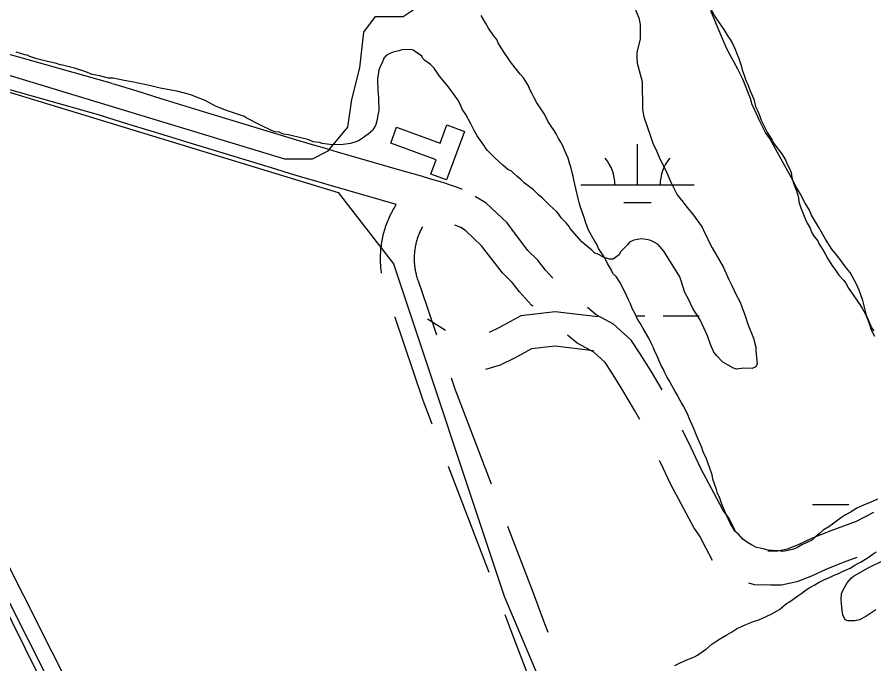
# Model space of a CAD drawing. Extents: x 3177185 to 3215018, y 812988 to 838321.
# Drawn here: x 3187403 to 3188159, y 831385 to 831955 of the extents above; entities that cross this region are included whole.
import ezdxf

# ---------------------------------------------------------------- set-up
doc = ezdxf.new("R2010")
doc.units = 0
for name, color, linetype in [('V-BLDG-OTLN', 7, 'Continuous'), ('V-DTCH-CNTR', 7, 'Continuous'), ('V-ROAD-CNTR', 7, 'Continuous'), ('V-SITE-VEGE', 7, 'Continuous'), ('V-TOPO-SHOR', 7, 'Continuous'), ('V-WETL-SWMP', 7, 'Continuous')]:
    doc.layers.add(name, color=color, linetype=linetype)

msp = doc.modelspace()

# ---------------------------------------------------------------- linework, layer by layer
at = {"layer": 'V-BLDG-OTLN'}
msp.add_lwpolyline([(3187772.62, 831829.48), (3187732.67, 831844.21), (3187737.9, 831858.41), (3187776.33, 831844.24), (3187782.24, 831860.27), (3187797.66, 831854.59), (3187781.9, 831811.82), (3187768, 831816.94)], close=True, dxfattribs=at)
at = {"layer": 'V-DTCH-CNTR'}
msp.add_lwpolyline([(3187769.65, 830689.91), (3187685.8, 830856.22), (3187566.54, 831099.79), (3187412.76, 831406.37), (3187271.97, 831685.27)], dxfattribs=at)
at = {"layer": 'V-ROAD-CNTR'}
for p, q in [((3187781.07, 831678.9), (3187765.13, 831689.14)), ((3187783.31, 831559.23), (3187819.11, 831465.86))]:
    msp.add_line(p, q, dxfattribs=at)
for points in [[(3187487, 831896.8), (3187088.28, 832009.57), (3186333.39, 832197.02), (3185618.98, 832407.81), (3185186.76, 832518.46), (3185066.11, 832552.94)], [(3187478.83, 831867.93), (3187080.58, 831980.57), (3186325.53, 832168.06), (3185611.01, 832378.89), (3185308.69, 832456.28)], [(3187795.72, 831803.59), (3187795.28, 831803.75), (3187790.67, 831805.42), (3187787.16, 831806.64), (3187784.49, 831807.53), (3187780.53, 831808.81), (3187776.57, 831810.03), (3187767.96, 831812.6), (3187759.91, 831814.99), (3187744.84, 831819.38), (3187731.66, 831823.19), (3187685.66, 831836.38), (3187674.21, 831839.71), (3187665.64, 831842.22), (3187652.79, 831846.03), (3187639.96, 831849.91), (3187563.59, 831873.16), (3187544.51, 831878.99), (3187530.22, 831883.38), (3187508.8, 831890), (3187487.38, 831896.69)], [(3187737.48, 831790.28), (3187736.48, 831790.57), (3187723.37, 831794.36), (3187677.34, 831807.56), (3187665.81, 831810.9), (3187657.15, 831813.44), (3187644.18, 831817.29), (3187631.25, 831821.2), (3187554.84, 831844.47), (3187535.73, 831850.31), (3187521.39, 831854.71), (3187499.9, 831861.35), (3187478.44, 831868.05)], [(3187875.68, 831725.23), (3187869.34, 831732.29), (3187862.4, 831741.19), (3187853.79, 831749.72), (3187842.71, 831764), (3187835.34, 831773.87), (3187816.68, 831791.47), (3187807.6, 831796.76), (3187807.08, 831796.97)], [(3187737.43, 831790.12), (3187737.02, 831789.48), (3187736.21, 831788.18), (3187735.43, 831786.87), (3187734.66, 831785.54), (3187733.92, 831784.2), (3187733.2, 831782.83), (3187732.51, 831781.47), (3187731.85, 831780.11), (3187731.2, 831778.72), (3187730.58, 831777.31), (3187729.98, 831775.89), (3187729.41, 831774.46), (3187728.86, 831773.04), (3187728.34, 831771.6), (3187727.85, 831770.16), (3187727.38, 831768.7), (3187726.93, 831767.23), (3187726.51, 831765.75), (3187726.12, 831764.27), (3187725.75, 831762.78), (3187725.41, 831761.29), (3187725.09, 831759.79), (3187724.8, 831758.29), (3187724.54, 831756.79), (3187724.3, 831755.27), (3187724.09, 831753.74), (3187723.91, 831752.23), (3187723.75, 831750.7), (3187723.62, 831749.17), (3187723.52, 831747.64), (3187723.44, 831746.12), (3187723.39, 831744.58), (3187723.37, 831743.04), (3187723.37, 831741.52), (3187723.4, 831739.98), (3187723.46, 831738.45), (3187723.54, 831736.93), (3187723.65, 831735.4), (3187723.78, 831733.87), (3187723.95, 831732.35), (3187724.14, 831730.82), (3187724.33, 831729.46)], [(3187760.67, 831770.58), (3187760.31, 831769.93), (3187759.85, 831769.05), (3187759.39, 831768.15), (3187758.94, 831767.23), (3187758.52, 831766.31), (3187758.11, 831765.39), (3187757.72, 831764.47), (3187757.35, 831763.54), (3187756.99, 831762.6), (3187756.64, 831761.64), (3187756.31, 831760.68), (3187756.01, 831759.72), (3187755.71, 831758.76), (3187755.44, 831757.79), (3187755.18, 831756.82), (3187754.94, 831755.85), (3187754.71, 831754.86), (3187754.5, 831753.87), (3187754.31, 831752.88), (3187754.14, 831751.88), (3187753.98, 831750.89), (3187753.85, 831749.89), (3187753.72, 831748.88), (3187753.62, 831747.88), (3187753.53, 831746.88), (3187753.47, 831745.87), (3187753.42, 831744.86), (3187753.38, 831743.86), (3187753.37, 831742.85), (3187753.37, 831741.84), (3187753.39, 831740.83), (3187753.43, 831739.82), (3187753.48, 831738.81), (3187753.55, 831737.8), (3187753.64, 831736.8), (3187753.75, 831735.8), (3187753.87, 831734.81), (3187754.02, 831733.8), (3187754.18, 831732.8), (3187754.35, 831731.82), (3187754.55, 831730.83), (3187754.76, 831729.83), (3187754.99, 831728.85), (3187755.24, 831727.88), (3187755.53, 831726.77)], [(3187857.96, 831700.39), (3187856.82, 831701.33), (3187846.33, 831713.03), (3187839.93, 831721.23), (3187831.29, 831729.78), (3187818.84, 831745.82), (3187812.86, 831753.83), (3187798.61, 831767.28), (3187794.39, 831769.74), (3187789.31, 831771.78)], [(3187755.46, 831727.04), (3187755.78, 831725.94), (3187756.08, 831724.97), (3187756.39, 831724.01), (3187756.75, 831722.96), (3187764.62, 831700.49), (3187773.14, 831675.25)], [(3187972.06, 831626.84), (3187962.33, 831643.13), (3187952.71, 831658.58), (3187944.87, 831670.46), (3187929.21, 831684.56), (3187914.08, 831692.83), (3187906.17, 831699.39)], [(3187736.15, 831691.02), (3187736.25, 831690.73), (3187760.97, 831617.51), (3187768.99, 831596.58)], [(3187915.28, 831690.95), (3187877.91, 831695.41), (3187847.49, 831692.04), (3187828.08, 831681.33), (3187819.48, 831677.14)], [(3187952.33, 831600.5), (3187947.86, 831608.87), (3187936.71, 831627.51), (3187927.46, 831642.39), (3187921.95, 831650.73), (3187911.74, 831659.92), (3187897.16, 831667.9), (3187888.75, 831674.86)], [(3187911.72, 831661.16), (3187877.78, 831665.21), (3187856.74, 831662.88), (3187841.91, 831654.71), (3187829.22, 831648.51), (3187816.25, 831644.55)], [(3187785.93, 831637.35), (3187789.2, 831627.68), (3187821.34, 831543.84)], [(3188036.52, 831502.72), (3188031.27, 831513.11), (3188025.68, 831521.01), (3188017.86, 831535.74), (3188006.61, 831556.84), (3187997.68, 831575.63), (3187990.21, 831591.18), (3187990.2, 831591.21)], [(3188016.57, 831476.25), (3188010.97, 831486.77), (3188005.5, 831497.59), (3188000.09, 831505.25), (3187991.38, 831521.65), (3187979.81, 831543.34), (3187970.62, 831562.7), (3187969.75, 831564.5)], [(3188158.61, 831518.62), (3188143.36, 831510.71), (3188121.1, 831502.29), (3188104.57, 831495.75), (3188092.18, 831489.87), (3188082.48, 831486.14), (3188074.23, 831484.33), (3188068.26, 831484.3), (3188065.54, 831484.38)], [(3187835.66, 831506.49), (3187858.23, 831447.62), (3187866.57, 831425.2), (3187871.25, 831413.03)], [(3188144.01, 831478.88), (3188131.92, 831474.31), (3188116.53, 831468.22), (3188104.01, 831462.28), (3188091.12, 831457.32), (3188077.55, 831454.35), (3188067.92, 831454.3), (3188053.6, 831454.7), (3188048.8, 831456.13)], [(3187833.34, 831428.48), (3187838.51, 831414.59), (3187869.06, 831335.07)]]:
    msp.add_lwpolyline(points, dxfattribs=at)
at = {"layer": 'V-SITE-VEGE'}
for p, q in [((3187946.8, 831966.04), (3187951.7, 831954.75)), ((3187951.7, 831954.75), (3187952.8, 831948.83)), ((3188018.67, 831952.45), (3188015.01, 831960.9)), ((3187952.8, 831948.83), (3187952.86, 831935.9)), ((3188024.79, 831937.57), (3188018.67, 831952.45)), ((3187952.86, 831935.9), (3187949.68, 831924.57)), ((3188029.67, 831926.71), (3188024.79, 831937.57)), ((3187409.91, 831922.12), (3187402.24, 831924.51)), ((3187734.72, 831924.41), (3187731.91, 831923.19)), ((3187739.95, 831925.64), (3187734.72, 831924.41)), ((3187742.37, 831926.46), (3187739.95, 831925.64)), ((3187750.02, 831926.9), (3187742.37, 831926.46)), ((3187752.49, 831926.36), (3187750.02, 831926.9)), ((3187760.06, 831921.01), (3187752.49, 831926.36)), ((3187949.68, 831924.57), (3187949.7, 831919.72)), ((3188039.02, 831909.42), (3188029.67, 831926.71)), ((3187411.93, 831921.73), (3187409.91, 831922.12)), ((3187414.35, 831920.53), (3187411.93, 831921.73)), ((3187420.41, 831918.54), (3187414.35, 831920.53)), ((3187428.48, 831916.57), (3187420.41, 831918.54)), ((3187437.75, 831914.59), (3187428.48, 831916.57)), ((3187726.69, 831919.14), (3187725.09, 831915.1)), ((3187728.69, 831921.56), (3187726.69, 831919.14)), ((3187731.91, 831923.19), (3187728.69, 831921.56)), ((3187761.14, 831918.86), (3187760.06, 831921.01)), ((3187762.77, 831917.25), (3187761.14, 831918.86)), ((3187767.63, 831913.5), (3187762.77, 831917.25)), ((3187949.7, 831919.72), (3187950.26, 831914.87)), ((3187440.98, 831913.4), (3187437.75, 831914.59)), ((3187443, 831913), (3187440.98, 831913.4)), ((3187453.49, 831910.23), (3187443, 831913)), ((3187463.58, 831907.05), (3187453.49, 831910.23)), ((3187723.49, 831911.87), (3187722.3, 831908.64)), ((3187725.09, 831915.1), (3187723.49, 831911.87)), ((3187770.88, 831910.29), (3187767.63, 831913.5)), ((3187775.76, 831903.3), (3187770.88, 831910.29)), ((3187950.26, 831914.87), (3187954.65, 831898.73)), ((3188043.49, 831900.58), (3188039.02, 831909.42)), ((3187469.23, 831904.66), (3187463.58, 831907.05)), ((3187475.69, 831903.48), (3187469.23, 831904.66)), ((3187483.75, 831901.5), (3187475.69, 831903.48)), ((3187487.79, 831901.52), (3187483.75, 831901.5)), ((3187497.47, 831899.55), (3187487.79, 831901.52)), ((3187722.3, 831908.64), (3187721.12, 831900.97)), ((3187783.34, 831894.18), (3187775.76, 831903.3)), ((3187504.32, 831898.37), (3187497.47, 831899.55)), ((3187520.86, 831894.82), (3187504.32, 831898.37)), ((3187529.33, 831892.85), (3187520.86, 831894.82)), ((3187721.12, 831900.97), (3187721.18, 831890.09)), ((3187792.02, 831882.37), (3187783.34, 831894.18)), ((3187954.65, 831898.73), (3187954.76, 831873.95)), ((3188050.02, 831883.68), (3188043.49, 831900.58)), ((3187543.85, 831890.09), (3187529.33, 831892.85)), ((3187551.92, 831888.11), (3187543.85, 831890.09)), ((3187556.36, 831886.92), (3187551.92, 831888.11)), ((3187562.82, 831884.13), (3187556.36, 831886.92)), ((3187721.18, 831890.09), (3187721.59, 831888.08)), ((3187721.59, 831888.08), (3187722.01, 831884.05)), ((3187568.88, 831881.74), (3187562.82, 831884.13)), ((3187578.17, 831876.95), (3187568.88, 831881.74)), ((3187722.01, 831884.05), (3187722.06, 831873.17)), ((3187794.19, 831878.06), (3187792.02, 831882.37)), ((3188051.65, 831878.04), (3188050.02, 831883.68)), ((3187587.86, 831872.96), (3187578.17, 831876.95)), ((3187593.11, 831871.38), (3187587.86, 831872.96)), ((3187603.6, 831867.79), (3187593.11, 831871.38)), ((3187722.06, 831873.17), (3187721.27, 831869.14)), ((3187795.83, 831874.3), (3187794.19, 831878.06)), ((3187799.08, 831869.47), (3187795.83, 831874.3)), ((3187954.76, 831873.95), (3187955.87, 831867.49)), ((3188052.87, 831876.04), (3188051.65, 831878.04)), ((3188057.76, 831864.77), (3188052.87, 831876.04)), ((3187605.22, 831866.59), (3187603.6, 831867.79)), ((3187617.74, 831860.2), (3187605.22, 831866.59)), ((3187720.49, 831863.49), (3187719.3, 831859.86)), ((3187721.27, 831869.14), (3187720.49, 831863.49)), ((3187801.25, 831865.17), (3187799.08, 831869.47)), ((3187803.43, 831861.41), (3187801.25, 831865.17)), ((3187955.87, 831867.49), (3187961.87, 831850.28)), ((3188063.45, 831853.52), (3188057.76, 831864.77)), ((3187627.44, 831855.41), (3187617.74, 831860.2)), ((3187717.7, 831857.43), (3187716.5, 831855.42)), ((3187719.3, 831859.86), (3187717.7, 831857.43)), ((3187806.15, 831855.49), (3187803.43, 831861.41)), ((3187630.67, 831854.22), (3187627.44, 831855.41)), ((3187634.29, 831853.83), (3187630.67, 831854.22)), ((3187637.93, 831852.23), (3187634.29, 831853.83)), ((3187642.36, 831851.45), (3187637.93, 831852.23)), ((3187654.47, 831848.68), (3187642.36, 831851.45)), ((3187660.52, 831847.1), (3187654.47, 831848.68)), ((3187712.89, 831852.18), (3187704.85, 831846.49)), ((3187716.5, 831855.42), (3187712.89, 831852.18)), ((3187808.86, 831850.65), (3187806.15, 831855.49)), ((3187814.83, 831842.6), (3187808.86, 831850.65)), ((3187961.87, 831850.28), (3187964.06, 831844.36)), ((3188067.1, 831848.29), (3188063.45, 831853.52)), ((3188077.26, 831830.21), (3188067.1, 831848.29)), ((3187664.15, 831845.5), (3187660.52, 831847.1)), ((3187669.8, 831844.72), (3187664.15, 831845.5)), ((3187672.22, 831843.93), (3187669.8, 831844.72)), ((3187679.07, 831843.15), (3187672.22, 831843.93)), ((3187688.35, 831842.79), (3187679.07, 831843.15)), ((3187695.19, 831843.63), (3187688.35, 831842.79)), ((3187697.2, 831844.04), (3187695.19, 831843.63)), ((3187702.84, 831845.68), (3187697.2, 831844.04)), ((3187704.85, 831846.49), (3187702.84, 831845.68)), ((3187815.91, 831840.45), (3187814.83, 831842.6)), ((3187964.06, 831844.36), (3187967.32, 831837.37)), ((3187818.08, 831837.77), (3187815.91, 831840.45)), ((3187824.58, 831831.33), (3187818.08, 831837.77)), ((3187967.32, 831837.37), (3187969.5, 831831.99)), ((3187831.61, 831824.9), (3187824.58, 831831.33)), ((3187969.5, 831831.99), (3187973.31, 831823.93)), ((3188087.42, 831811.71), (3188077.26, 831830.21)), ((3187835.94, 831821.15), (3187831.61, 831824.9)), ((3187839.18, 831819.55), (3187835.94, 831821.15)), ((3187841.34, 831817.4), (3187839.18, 831819.55)), ((3187973.31, 831823.93), (3187975.48, 831820.17)), ((3187975.48, 831820.17), (3187979.84, 831809.95)), ((3187844.05, 831815.26), (3187841.34, 831817.4)), ((3187845.67, 831813.65), (3187844.05, 831815.26)), ((3187847.83, 831812.04), (3187845.67, 831813.65)), ((3187850.54, 831809.36), (3187847.83, 831812.04)), ((3188090.27, 831806.08), (3188087.42, 831811.71)), ((3187858.65, 831802.94), (3187850.54, 831809.36)), ((3187862.98, 831798.64), (3187858.65, 831802.94)), ((3187979.84, 831809.95), (3187983.1, 831803.5)), ((3187983.1, 831803.5), (3187985.28, 831798.66)), ((3188094.33, 831799.25), (3188090.27, 831806.08)), ((3187866.22, 831795.96), (3187862.98, 831798.64)), ((3187872.72, 831789.53), (3187866.22, 831795.96)), ((3187985.28, 831798.66), (3187990.69, 831792.22)), ((3188098.4, 831791.21), (3188094.33, 831799.25)), ((3187879.21, 831783.63), (3187872.72, 831789.53)), ((3187990.69, 831792.22), (3187993.94, 831787.93)), ((3187993.94, 831787.93), (3187998.82, 831782.02)), ((3188102.05, 831785.18), (3188098.4, 831791.21)), ((3187880.83, 831782.02), (3187879.21, 831783.63)), ((3187883, 831778.26), (3187880.83, 831782.02)), ((3187998.82, 831782.02), (3188007.5, 831770.21)), ((3188104.09, 831780.76), (3188102.05, 831785.18)), ((3188106.52, 831776.33), (3188104.09, 831780.76)), ((3187887.33, 831773.97), (3187883, 831778.26)), ((3187890.04, 831770.75), (3187887.33, 831773.97)), ((3188110.18, 831770.31), (3188106.52, 831776.33)), ((3187890.59, 831769.14), (3187890.04, 831770.75)), ((3187901.42, 831757.34), (3187890.59, 831769.14)), ((3188007.5, 831770.21), (3188009.67, 831765.37)), ((3188009.67, 831765.37), (3188011.3, 831762.15)), ((3188116.27, 831759.45), (3188110.18, 831770.31)), ((3187947.21, 831758.62), (3187943.44, 831756.99)), ((3187953.67, 831759.73), (3187947.21, 831758.62)), ((3187957.98, 831759.21), (3187953.67, 831759.73)), ((3187961.21, 831758.68), (3187957.98, 831759.21)), ((3187963.91, 831757.62), (3187961.21, 831758.68)), ((3187968.77, 831754.95), (3187963.91, 831757.62)), ((3188011.3, 831762.15), (3188014.02, 831756.23)), ((3188121.95, 831750.61), (3188116.27, 831759.45)), ((3187903.58, 831755.19), (3187901.42, 831757.34)), ((3187910.07, 831749.83), (3187903.58, 831755.19)), ((3187941.84, 831754.83), (3187935.4, 831748.33)), ((3187943.44, 831756.99), (3187941.84, 831754.83)), ((3187973.65, 831749.05), (3187968.77, 831754.95)), ((3188014.02, 831756.23), (3188016.2, 831751.93)), ((3188016.2, 831751.93), (3188025.97, 831735.28)), ((3188126.01, 831745.8), (3188121.95, 831750.61)), ((3187912.78, 831747.15), (3187910.07, 831749.83)), ((3187914.94, 831746.62), (3187912.78, 831747.15)), ((3187920.88, 831743.42), (3187914.94, 831746.62)), ((3187923.03, 831742.89), (3187920.88, 831743.42)), ((3187925.73, 831741.82), (3187923.03, 831742.89)), ((3187934.34, 831745.63), (3187928.96, 831741.84)), ((3187935.4, 831748.33), (3187934.34, 831745.63)), ((3187987.76, 831726.48), (3187973.65, 831749.05)), ((3188130.87, 831739.37), (3188126.01, 831745.8)), ((3187928.96, 831741.84), (3187925.73, 831741.82)), ((3188025.97, 831735.28), (3188030.87, 831723.98)), ((3188133.71, 831735.35), (3188130.87, 831739.37)), ((3188138.17, 831730.14), (3188133.71, 831735.35)), ((3188143.86, 831719.28), (3188138.17, 831730.14)), ((3187988.85, 831722.71), (3187987.76, 831726.48)), ((3187992.13, 831712.49), (3187988.85, 831722.71)), ((3188030.87, 831723.98), (3188033.59, 831718.61)), ((3187995.39, 831706.58), (3187992.13, 831712.49)), ((3188033.59, 831718.61), (3188037.4, 831710.55)), ((3188145.9, 831714.45), (3188143.86, 831719.28)), ((3188149.16, 831705.6), (3188145.9, 831714.45)), ((3187999.2, 831698.52), (3187995.39, 831706.58)), ((3188037.4, 831710.55), (3188040.11, 831705.71)), ((3188040.11, 831705.71), (3188041.2, 831703.02)), ((3188151.62, 831695.94), (3188149.16, 831705.6)), ((3188005.71, 831688.31), (3187999.2, 831698.52)), ((3188041.2, 831703.02), (3188045.57, 831691.19)), ((3188045.57, 831691.19), (3188047.75, 831684.73)), ((3188152.45, 831692.32), (3188151.62, 831695.94)), ((3188157.33, 831681.46), (3188152.45, 831692.32)), ((3188012.24, 831674.33), (3188005.71, 831688.31)), ((3188047.75, 831684.73), (3188052.66, 831672.36)), ((3188159.36, 831678.65), (3188157.33, 831681.46)), ((3188014.97, 831666.8), (3188012.24, 831674.33)), ((3188052.66, 831672.36), (3188054.85, 831664.29)), ((3188017.7, 831659.81), (3188014.97, 831666.8)), ((3188020.4, 831656.59), (3188017.7, 831659.81)), ((3188054.85, 831664.29), (3188054.87, 831661.06)), ((3188054.87, 831661.06), (3188055.99, 831649.75)), ((3188025.82, 831651.23), (3188020.4, 831656.59)), ((3188035, 831645.88), (3188025.82, 831651.23)), ((3188037.7, 831644.82), (3188035, 831645.88)), ((3188044.16, 831645.93), (3188037.7, 831644.82)), ((3188051.7, 831645.42), (3188044.16, 831645.93)), ((3188054.93, 831647.05), (3188051.7, 831645.42)), ((3188055.99, 831649.75), (3188054.93, 831647.05))]:
    msp.add_line(p, q, dxfattribs=at)
msp.add_lwpolyline([(3188160.6, 831432.66), (3188151.84, 831426.94), (3188146.17, 831423.81), (3188142.3, 831423.02), (3188136.1, 831422.99), (3188133.76, 831423.76), (3188131.68, 831428.39), (3188131.15, 831432.01), (3188130.34, 831438.21), (3188130.07, 831441.83), (3188130.56, 831446.74), (3188131.58, 831449.84), (3188135.43, 831456.58), (3188139.02, 831460.73), (3188141.08, 831462.29), (3188153.97, 831469.84), (3188180.53, 831482.62)], dxfattribs=at)
at = {"layer": 'V-TOPO-SHOR'}
msp.add_lwpolyline([(3184771.15, 832629.36), (3185301.47, 832493.29), (3186117.89, 832252.55), (3186501.67, 832137.42), (3186602.85, 832133.93), (3186662.16, 832123.46), (3186861.03, 832060.66), (3187248.3, 831949.02), (3187639.06, 831830.39), (3187663.49, 831830.39), (3187677.44, 831837.37), (3187694.89, 831858.3), (3187698.38, 831882.73), (3187705.35, 831910.64), (3187708.84, 831942.04), (3187719.31, 831955.99), (3187736.76, 831955.99), (3187743.73, 831955.99), (3187754.2, 831962.97), (3187782.11, 831973.44), (3187809.18, 832019.8)], dxfattribs=at)
for points in [[(3187079.09, 831116.9), (3186597.62, 832044.96), (3186604.59, 832065.9), (3186625.53, 832072.87), (3186660.42, 832079.85), (3186744.15, 832051.94), (3187107, 831961.23), (3187155.85, 831912.38), (3187755.94, 830698.23), (3187462.87, 830544.72), (3187414.03, 830530.76), (3187400.07, 830530.76), (3187365.18, 830551.69), (3187316.34, 830649.38), (3187295.4, 830691.25), (3187295.4, 830733.12), (3187239.58, 830851.74), (3187204.69, 830872.68)], [(3187658.25, 830949.43), (3187183.76, 831891.45), (3187169.8, 831919.36), (3187197.71, 831940.29), (3187274.47, 831926.34), (3187686.17, 831800.74), (3187735.01, 831737.93), (3187832.7, 831444.86), (3187965.28, 831130.86), (3188049.02, 830970.37), (3188062.97, 830921.52), (3188069.95, 830886.63), (3188055.99, 830858.72), (3188035.06, 830830.81), (3187811.77, 830719.16), (3187783.86, 830712.19), (3187762.92, 830719.16)]]:
    msp.add_lwpolyline(points, close=True, dxfattribs=at)
at = {"layer": 'V-WETL-SWMP'}
for p, q in [((3187950.37, 831807.41), (3187950.37, 831843.41)), ((3187900.37, 831807.41), (3188000.37, 831807.41)), ((3187938.37, 831791.98), (3187962.37, 831791.98)), ((3187949.04, 831691.98), (3187956.96, 831691.98)), ((3187972.96, 831691.98), (3188004.96, 831691.98)), ((3188104.96, 831525.48), (3188136.96, 831525.48))]:
    msp.add_line(p, q, dxfattribs=at)
for points in [[(3188015.51, 831961.89), (3188019.17, 831955.05), (3188022.42, 831950.23), (3188026.47, 831944.61), (3188030.12, 831938.58), (3188032.15, 831935.77), (3188034.18, 831932.15), (3188036.22, 831927.73), (3188038.26, 831922.5), (3188039.89, 831918.88), (3188041.93, 831912.84), (3188042.75, 831908.82), (3188044.79, 831903.18), (3188046.02, 831899.56), (3188047.65, 831895.94), (3188049.69, 831890.31), (3188052.95, 831883.07), (3188054.59, 831876.63), (3188056.22, 831873.01), (3188058.25, 831868.18), (3188059.48, 831864.56), (3188065.17, 831853.3), (3188069.23, 831846.87), (3188070.86, 831844.06), (3188077.35, 831835.22), (3188081, 831829.6), (3188082.22, 831826.38), (3188084.66, 831821.96), (3188085.89, 831818.34), (3188086.71, 831813.91), (3188087.94, 831809.08), (3188090.79, 831802.24), (3188092.43, 831796.2), (3188092.85, 831792.58), (3188094.49, 831787.34), (3188098.57, 831776.89), (3188100.19, 831773.67), (3188102.63, 831769.25), (3188104.26, 831765.22), (3188106.29, 831762.01), (3188109.54, 831757.99), (3188110.76, 831755.18), (3188113.19, 831751.56), (3188116.03, 831746.74), (3188118.47, 831742.32), (3188122.53, 831735.89)], [(3187990.91, 831612.37), (3187989.29, 831615.19), (3187986.85, 831619.21), (3187985.63, 831622.02), (3187983.6, 831625.23), (3187980.75, 831630.46), (3187978.32, 831634.88), (3187976.29, 831638.1), (3187974.66, 831641.72), (3187973.44, 831644.53), (3187971.4, 831648.15), (3187969.37, 831652.98), (3187967.33, 831657.4), (3187965.71, 831660.62), (3187964.48, 831663.84), (3187962.45, 831667.86), (3187960.41, 831672.28), (3187955.54, 831680.72), (3187952.7, 831685.54), (3187950.26, 831689.56), (3187948.23, 831693.58), (3187945.79, 831698.41), (3187944.16, 831702.43), (3187942.53, 831706.05), (3187939.68, 831712.08), (3187934.8, 831721.73), (3187931.55, 831726.55), (3187928.72, 831729.36), (3187927.5, 831732.18), (3187923.84, 831738.21), (3187921.81, 831742.63), (3187919.78, 831745.84), (3187917.75, 831748.66), (3187916.12, 831751.47), (3187914.9, 831754.69), (3187912.06, 831758.71), (3187907.19, 831767.55), (3187905.96, 831770.77), (3187904.74, 831773.98), (3187903.1, 831779.62), (3187901.88, 831782.84), (3187900.24, 831787.67), (3187899.01, 831791.69), (3187898.19, 831795.31), (3187896.14, 831804.17), (3187894.09, 831811.82), (3187893.67, 831815.04), (3187892.85, 831818.26), (3187891.62, 831823.49), (3187890.39, 831826.71), (3187889.16, 831831.14), (3187887.53, 831834.76), (3187884.27, 831842.4), (3187882.65, 831845.21), (3187880.62, 831848.43), (3187878.59, 831852.45), (3187876.96, 831855.26), (3187874.12, 831859.28), (3187871.28, 831863.7), (3187868.43, 831869.73), (3187866, 831873.35), (3187861.54, 831879.78), (3187859.1, 831884.2), (3187857.47, 831887.82), (3187855.44, 831891.44), (3187854.21, 831894.66), (3187849.75, 831901.89), (3187846.91, 831905.1), (3187842.45, 831910.72), (3187838.4, 831915.94), (3187835.96, 831919.56), (3187833.94, 831922.37), (3187829.47, 831929.2), (3187827.44, 831932.82), (3187826.22, 831935.63), (3187823.38, 831939.25), (3187818.92, 831945.67), (3187816.48, 831949.69), (3187812.42, 831956.93)], [(3188122.53, 831735.89), (3188124.56, 831733.08), (3188128.21, 831727.85), (3188132.26, 831723.44), (3188134.29, 831720.63), (3188136.73, 831716.21), (3188139.16, 831712.59), (3188144.44, 831704.96), (3188147.27, 831700.94), (3188148.9, 831698.13), (3188151.34, 831694.11), (3188153.78, 831688.48), (3188155.01, 831684.45), (3188156.64, 831679.62), (3188159.49, 831673.99)], [(3188162.16, 831530.14), (3188158.94, 831528.91), (3188154.11, 831526.88), (3188150.5, 831525.25), (3188144.06, 831522.4), (3188138.83, 831519.15), (3188134.01, 831516.31), (3188129.59, 831513.46), (3188123.57, 831509), (3188119.15, 831505.76), (3188114.33, 831502.92), (3188111.12, 831500.08), (3188107.1, 831496.84), (3188104.69, 831494.41), (3188099.87, 831491.97), (3188095.45, 831489.94), (3188091.02, 831487.5), (3188088.21, 831486.28), (3188083.38, 831485.04), (3188078.54, 831484.21), (3188074.51, 831484.6), (3188069.68, 831484.98), (3188065.64, 831485.37), (3188062.42, 831486.16), (3188058.79, 831486.95), (3188055.56, 831487.74), (3188051.11, 831490.14), (3188047.48, 831492.13), (3188043.44, 831494.94), (3188039.39, 831499.35), (3188036.55, 831501.76), (3188034.93, 831504.57), (3188032.49, 831508.59), (3188028.83, 831516.23), (3188024.76, 831525.88), (3188022.71, 831531.92), (3188021.09, 831535.13), (3188020.26, 831538.76), (3188018.63, 831542.78), (3188017, 831548.01), (3188016.18, 831551.64), (3188014.13, 831557.67), (3188011.27, 831565.72), (3188008.42, 831572.15), (3188007.2, 831575.77), (3188005.98, 831578.59), (3188003.54, 831583.82), (3188001.5, 831588.64), (3187999.87, 831593.07), (3187998.64, 831595.89), (3187996.61, 831600.31), (3187994.57, 831605.54), (3187990.91, 831612.37)], [(3187983.29, 831383.53), (3187987.42, 831385.61), (3187993.87, 831388.49), (3188000.57, 831391.1), (3188003.41, 831392.67), (3188007.79, 831395.79), (3188010.88, 831398.12), (3188016.03, 831402.54), (3188020.41, 831405.4), (3188023.75, 831407.49), (3188029.17, 831410.61), (3188033.29, 831412.96), (3188037.67, 831415.82), (3188042.83, 831418.17), (3188046.96, 831420), (3188052.89, 831422.35), (3188057.53, 831423.92), (3188063.98, 831426.79), (3188068.88, 831429.14), (3188075.58, 831433.05), (3188082.02, 831438.25), (3188084.59, 831439.81), (3188087.43, 831441.89), (3188091.81, 831445.01), (3188095.41, 831447.35), (3188097.99, 831449.43), (3188101.85, 831452.03), (3188106.75, 831454.64), (3188110.62, 831456.98), (3188115.51, 831459.33), (3188119.12, 831460.9), (3188124.02, 831463.25), (3188127.12, 831464.29), (3188132.02, 831466.64), (3188138.21, 831469.51), (3188142.07, 831472.11), (3188144.91, 831473.42), (3188147.74, 831474.98), (3188153.93, 831478.89), (3188158.31, 831482.01), (3188160.88, 831483.83)]]:
    msp.add_lwpolyline(points, dxfattribs=at)
for centre, start, end in [((3187895.13, 831807.88), 359.22818, 40.77184), ((3188005.61, 831807.88), 139.22818, 180.77184)]:
    msp.add_arc(centre, 35.25, start, end, dxfattribs=at)

doc.saveas('drawing.dxf')
